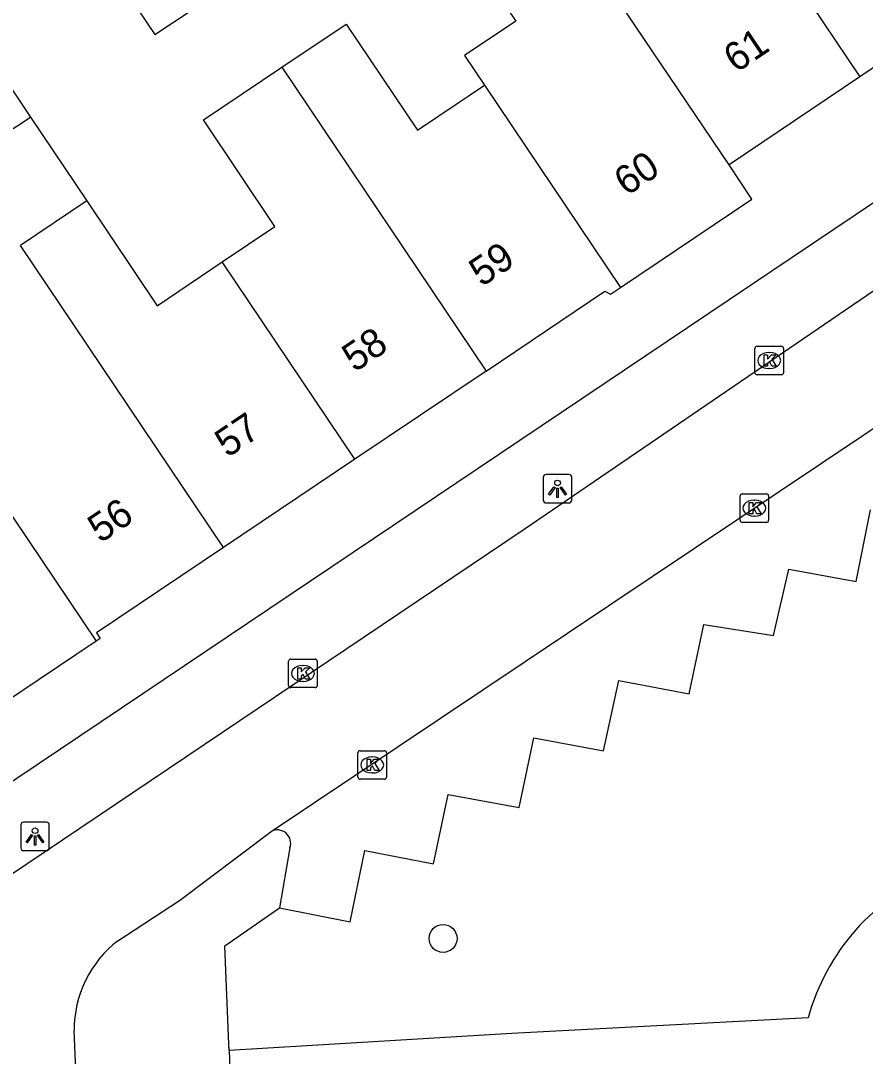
# Model space of a CAD drawing. Extents: x 158352 to 159489, y 383828 to 384597.
# Drawn here: x 158908.24 to 158937.85, y 384131.29 to 384167.59 of the extents above; entities that cross this region are included whole.
import ezdxf

# ---------------------------------------------------------------- set-up
doc = ezdxf.new("R2010")
doc.units = 0
for name, color, linetype in [('IMGEO_Boom', 7, 'Continuous'), ('IMGEO_Kolk', 7, 'Continuous'), ('IMGEO_Lichtpunt', 7, 'Continuous'), ('IMGEO_Pand', 7, 'Continuous'), ('IMGEO_Pand_nummerreeks', 7, 'Continuous'), ('IMGEO_Parkeervlak_open', 7, 'Continuous'), ('IMGEO_Rijbaan_lokaal_open', 7, 'Continuous'), ('IMGEO_Voetpad_halfverhard', 7, 'Continuous'), ('IMGEO_Voetpad_open', 7, 'Continuous')]:
    doc.layers.add(name, color=color, linetype=linetype)

msp = doc.modelspace()

# ---------------------------------------------------------------- linework, layer by layer
at = {"layer": 'IMGEO_Boom'}
msp.add_circle((158923.046, 384135.417), 0.489, dxfattribs=at)
at = {"layer": 'IMGEO_Kolk'}
for p, q in [((158933.979, 384155.252), (158933.979, 384156.104)), ((158934.054, 384156.178), (158934.906, 384156.178)), ((158934.467, 384155.958), (158934.492, 384155.958)), ((158934.98, 384156.104), (158934.98, 384155.252)), ((158934.49, 384155.398), (158934.465, 384155.398)), ((158934.906, 384155.178), (158934.054, 384155.178)), ((158933.457, 384150.078), (158933.457, 384150.93)), ((158933.532, 384151.004), (158934.384, 384151.004)), ((158934.458, 384150.93), (158934.458, 384150.078)), ((158933.945, 384150.784), (158933.97, 384150.784)), ((158933.968, 384150.224), (158933.943, 384150.224)), ((158934.384, 384150.004), (158933.532, 384150.004)), ((158917.63, 384144.284), (158917.63, 384145.136)), ((158917.705, 384145.21), (158918.557, 384145.21)), ((158918.631, 384145.136), (158918.631, 384144.284)), ((158918.118, 384144.99), (158918.143, 384144.99)), ((158918.141, 384144.43), (158918.116, 384144.43)), ((158918.557, 384144.21), (158917.705, 384144.21)), ((158920.06, 384141.074), (158920.06, 384141.926)), ((158920.135, 384142), (158920.987, 384142)), ((158921.061, 384141.926), (158921.061, 384141.074)), ((158920.548, 384141.78), (158920.573, 384141.78)), ((158920.571, 384141.22), (158920.546, 384141.22)), ((158920.987, 384141), (158920.135, 384141))]:
    msp.add_line(p, q, dxfattribs=at)
for points in [[(158933.979, 384155.252), (158933.979, 384156.104)], [(158934.054, 384156.178), (158934.906, 384156.178)], [(158934.98, 384156.104), (158934.98, 384155.252)], [(158934.3, 384155.878), (158934.423, 384155.878), (158934.423, 384155.727), (158934.553, 384155.878), (158934.717, 384155.878), (158934.571, 384155.727), (158934.724, 384155.478), (158934.572, 384155.478), (158934.487, 384155.642), (158934.423, 384155.575), (158934.423, 384155.478), (158934.3, 384155.478), (158934.3, 384155.878)], [(158934.906, 384155.178), (158934.054, 384155.178)], [(158933.457, 384150.078), (158933.457, 384150.93)], [(158933.532, 384151.004), (158934.384, 384151.004)], [(158934.458, 384150.93), (158934.458, 384150.078)], [(158933.778, 384150.704), (158933.901, 384150.704), (158933.901, 384150.553), (158934.031, 384150.704), (158934.195, 384150.704), (158934.049, 384150.553), (158934.202, 384150.304), (158934.05, 384150.304), (158933.965, 384150.468), (158933.901, 384150.401), (158933.901, 384150.304), (158933.778, 384150.304), (158933.778, 384150.704)], [(158934.384, 384150.004), (158933.532, 384150.004)], [(158917.63, 384144.284), (158917.63, 384145.136)], [(158917.705, 384145.21), (158918.557, 384145.21)], [(158918.631, 384145.136), (158918.631, 384144.284)], [(158917.951, 384144.91), (158918.074, 384144.91), (158918.074, 384144.759), (158918.204, 384144.91), (158918.368, 384144.91), (158918.222, 384144.759), (158918.375, 384144.51), (158918.223, 384144.51), (158918.138, 384144.674), (158918.074, 384144.607), (158918.074, 384144.51), (158917.951, 384144.51), (158917.951, 384144.91)], [(158918.557, 384144.21), (158917.705, 384144.21)], [(158920.06, 384141.074), (158920.06, 384141.926)], [(158920.135, 384142), (158920.987, 384142)], [(158921.061, 384141.926), (158921.061, 384141.074)], [(158920.381, 384141.7), (158920.504, 384141.7), (158920.504, 384141.549), (158920.634, 384141.7), (158920.798, 384141.7), (158920.652, 384141.549), (158920.805, 384141.3), (158920.653, 384141.3), (158920.568, 384141.464), (158920.504, 384141.397), (158920.504, 384141.3), (158920.381, 384141.3), (158920.381, 384141.7)], [(158920.987, 384141), (158920.135, 384141)]]:
    msp.add_lwpolyline(points, dxfattribs=at)
for centre, start, end in [((158934.056, 384156.102), 91.552, 178.448), ((158934.056, 384156.102), 91.552, 178.448), ((158934.904, 384156.102), 1.552, 88.448), ((158934.904, 384156.102), 1.552, 88.448), ((158934.056, 384155.254), 181.552, 268.448), ((158934.056, 384155.254), 181.552, 268.448), ((158934.904, 384155.254), 271.552, 358.448), ((158934.904, 384155.254), 271.552, 358.448), ((158933.534, 384150.928), 91.552, 178.448), ((158933.534, 384150.928), 91.552, 178.448), ((158934.382, 384150.928), 1.552, 88.448), ((158934.382, 384150.928), 1.552, 88.448), ((158933.534, 384150.08), 181.552, 268.448), ((158933.534, 384150.08), 181.552, 268.448), ((158934.382, 384150.08), 271.552, 358.448), ((158934.382, 384150.08), 271.552, 358.448), ((158917.707, 384145.134), 91.552, 178.448), ((158917.707, 384145.134), 91.552, 178.448), ((158918.555, 384145.134), 1.552, 88.448), ((158918.555, 384145.134), 1.552, 88.448), ((158917.707, 384144.286), 181.552, 268.448), ((158917.707, 384144.286), 181.552, 268.448), ((158918.555, 384144.286), 271.552, 358.448), ((158918.555, 384144.286), 271.552, 358.448), ((158920.137, 384141.924), 91.552, 178.448), ((158920.137, 384141.924), 91.552, 178.448), ((158920.985, 384141.924), 1.552, 88.448), ((158920.985, 384141.924), 1.552, 88.448), ((158920.137, 384141.076), 181.552, 268.448), ((158920.137, 384141.076), 181.552, 268.448), ((158920.985, 384141.076), 271.552, 358.448), ((158920.985, 384141.076), 271.552, 358.448)]:
    msp.add_arc(centre, 0.0765, start, end, dxfattribs=at)
for centre, major_axis, ratio, start_param, end_param in [((158934.466, 384155.678), (-0.387, 0.002), 0.722429, 4.712389, 7.853982), ((158934.491, 384155.678), (-0.39, 0.002), 0.717154, 1.570796, 4.712389), ((158933.944, 384150.504), (-0.387, 0.002), 0.722429, 4.712389, 7.853982), ((158933.969, 384150.504), (-0.39, 0.002), 0.717154, 1.570796, 4.712389), ((158918.117, 384144.71), (-0.387, 0.002), 0.722429, 4.712389, 7.853982), ((158918.142, 384144.71), (-0.39, 0.002), 0.717154, 1.570796, 4.712389), ((158920.547, 384141.5), (-0.387, 0.002), 0.722429, 4.712389, 7.853982), ((158920.572, 384141.5), (-0.39, 0.002), 0.717154, 1.570796, 4.712389)]:
    msp.add_ellipse(centre, major_axis=major_axis, ratio=ratio, start_param=start_param, end_param=end_param, dxfattribs=at)
at = {"layer": 'IMGEO_Lichtpunt'}
for p, q in [((158926.559, 384151.587), (158926.559, 384150.78)), ((158926.559, 384151.587), (158926.559, 384150.78)), ((158927.461, 384151.682), (158926.653, 384151.682)), ((158927.461, 384151.682), (158926.653, 384151.682)), ((158927.555, 384150.78), (158927.555, 384151.587)), ((158927.555, 384150.78), (158927.555, 384151.587)), ((158926.653, 384150.686), (158927.461, 384150.686)), ((158926.653, 384150.686), (158927.461, 384150.686)), ((158908.241, 384139.397), (158908.241, 384138.59)), ((158908.241, 384139.397), (158908.241, 384138.59)), ((158909.143, 384139.492), (158908.335, 384139.492)), ((158909.143, 384139.492), (158908.335, 384139.492)), ((158909.237, 384138.59), (158909.237, 384139.397)), ((158909.237, 384138.59), (158909.237, 384139.397)), ((158908.335, 384138.496), (158909.143, 384138.496)), ((158908.335, 384138.496), (158909.143, 384138.496))]:
    msp.add_line(p, q, dxfattribs=at)
for points in [[(158926.933, 384151.251), (158926.972, 384151.223), (158926.784, 384150.961), (158926.746, 384150.988), (158926.933, 384151.251)], [(158927.145, 384151.223), (158927.183, 384151.25), (158927.37, 384150.988), (158927.331, 384150.96), (158927.145, 384151.223)], [(158927.035, 384151.203), (158927.082, 384151.203), (158927.082, 384150.881), (158927.035, 384150.881), (158927.035, 384151.203)], [(158908.615, 384139.061), (158908.654, 384139.033), (158908.466, 384138.771), (158908.428, 384138.798), (158908.615, 384139.061)], [(158908.717, 384139.013), (158908.764, 384139.013), (158908.764, 384138.691), (158908.717, 384138.691), (158908.717, 384139.013)], [(158908.827, 384139.033), (158908.865, 384139.06), (158909.052, 384138.798), (158909.013, 384138.77), (158908.827, 384139.033)]]:
    msp.add_lwpolyline(points, dxfattribs=at)
for centre in [(158927.058, 384151.385), (158908.74, 384139.195)]:
    msp.add_circle(centre, 0.0994, dxfattribs=at)
for centre, start, end in [((158926.653, 384151.587), 90, 180), ((158926.653, 384151.587), 90, 180), ((158927.461, 384151.587), 0, 90), ((158927.461, 384151.587), 0, 90), ((158926.653, 384150.78), 180, 270), ((158926.653, 384150.78), 180, 270), ((158927.461, 384150.78), 270, 0), ((158927.461, 384150.78), 270, 360), ((158908.335, 384139.397), 90, 180), ((158908.335, 384139.397), 90, 180), ((158909.143, 384139.397), 0, 90), ((158909.143, 384139.397), 0, 90), ((158908.335, 384138.59), 180, 270), ((158908.335, 384138.59), 180, 270), ((158909.143, 384138.59), 270, 0), ((158909.143, 384138.59), 270, 360)]:
    msp.add_arc(centre, 0.0946, start, end, dxfattribs=at)
at = {"layer": 'IMGEO_Pand'}
for points in [[(158925.926, 384173.142), (158923.12, 384171.257), (158925.595, 384167.573), (158923.801, 384166.367), (158924.495, 384165.334)], [(158933.069, 384162.537), (158925.926, 384173.142)], [(158932.968, 384172.604), (158937.66, 384165.622)], [(158913.748, 384171.385), (158911.211, 384169.682), (158912.944, 384167.102), (158915.482, 384168.806)], [(158942.263, 384168.715), (158937.66, 384165.622)], [(158917.393, 384165.962), (158919.642, 384167.473), (158922.143, 384163.753), (158923.61, 384164.739), (158923.924, 384164.95), (158924.495, 384165.334)], [(158904.435, 384165.362), (158906.776, 384166.896), (158908.583, 384164.205)], [(158915.301, 384159.135), (158917.151, 384160.378), (158914.641, 384164.113), (158917.393, 384165.962)], [(158917.393, 384165.962), (158924.553, 384155.307)], [(158937.66, 384165.622), (158933.069, 384162.537)], [(158924.495, 384165.334), (158929.263, 384158.239)], [(158906.237, 384162.682), (158908.583, 384164.205)], [(158908.583, 384164.205), (158910.552, 384161.273)], [(158929.263, 384158.239), (158933.874, 384161.338), (158933.069, 384162.537)], [(158910.552, 384161.273), (158908.232, 384159.714)], [(158910.552, 384161.273), (158913.019, 384157.601), (158915.301, 384159.135)], [(158915.351, 384149.124), (158908.232, 384159.714)], [(158919.952, 384152.215), (158915.301, 384159.135)], [(158924.553, 384155.307), (158928.717, 384158.105), (158928.917, 384158.007), (158929.263, 384158.239)], [(158924.553, 384155.307), (158919.952, 384152.215)], [(158906.084, 384152.973), (158910.878, 384145.84)], [(158919.952, 384152.215), (158915.351, 384149.124)], [(158915.351, 384149.124), (158910.891, 384146.127), (158911.02, 384145.936), (158910.878, 384145.84)], [(158910.878, 384145.84), (158906.196, 384142.695), (158905.358, 384143.942)]]:
    msp.add_lwpolyline(points, dxfattribs=at)
at = {"layer": 'IMGEO_Parkeervlak_open'}
msp.add_lwpolyline([(158917.309, 384136.495), (158919.784, 384136.005), (158920.299, 384138.504), (158922.709, 384138.037), (158923.222, 384140.46), (158925.71, 384140.006), (158926.231, 384142.453), (158928.666, 384141.993), (158929.211, 384144.465), (158931.672, 384143.999), (158932.187, 384146.428), (158934.626, 384146.044), (158935.169, 384148.368), (158937.532, 384147.926), (158938.034, 384150.441)], dxfattribs=at)
at = {"layer": 'IMGEO_Rijbaan_lokaal_open'}
for points in [[(158907.192, 384137.187), (158925.886, 384149.768), (158938.144, 384158.136)], [(158917.016, 384139.173), (158939.275, 384154.07)], [(158911.643, 384135.339), (158913.8, 384136.746), (158917.016, 384139.173)], [(158910.286, 384128.033), (158910.106, 384132.189)]]:
    msp.add_lwpolyline(points, dxfattribs=at)
msp.add_arc((158914.087, 384132.197), 3.981, 127.8698, 180.1113, dxfattribs=at)
at = {"layer": 'IMGEO_Voetpad_halfverhard'}
msp.add_lwpolyline([(158935.845, 384132.635), (158925.46, 384132.091), (158915.543, 384131.49)], dxfattribs=at)
msp.add_arc((158943.309, 384130.589), 7.74, 112.32, 164.6735, dxfattribs=at)
at = {"layer": 'IMGEO_Voetpad_open'}
for points in [[(158985.981, 384193.365), (158902.964, 384137.583)], [(158917.673, 384138.59), (158917.309, 384136.495)], [(158915.543, 384131.49), (158915.534, 384131.716), (158915.398, 384135.155), (158917.309, 384136.495)], [(158915.543, 384131.49), (158915.637, 384129.002), (158915.645, 384128.805)]]:
    msp.add_lwpolyline(points, dxfattribs=at)
msp.add_arc((158917.233, 384138.755), 0.47, 339.4327, 117.3977, dxfattribs=at)

# ---------------------------------------------------------------- texts
at = {"layer": 'IMGEO_Pand_nummerreeks'}
for s, rotation, p in [('61', 33.8992, (158933.319, 384165.741)), ('60', 33.9019, (158929.48, 384161.422)), ('59', 33.8962, (158924.397, 384158.239)), ('58', 33.8987, (158919.944, 384155.246)), ('57', 33.8987, (158915.484, 384152.25)), ('56', 33.8962, (158911.028, 384149.255))]:
    msp.add_text(s, height=1, rotation=rotation, dxfattribs=at).set_placement(p)

doc.saveas('drawing.dxf')
